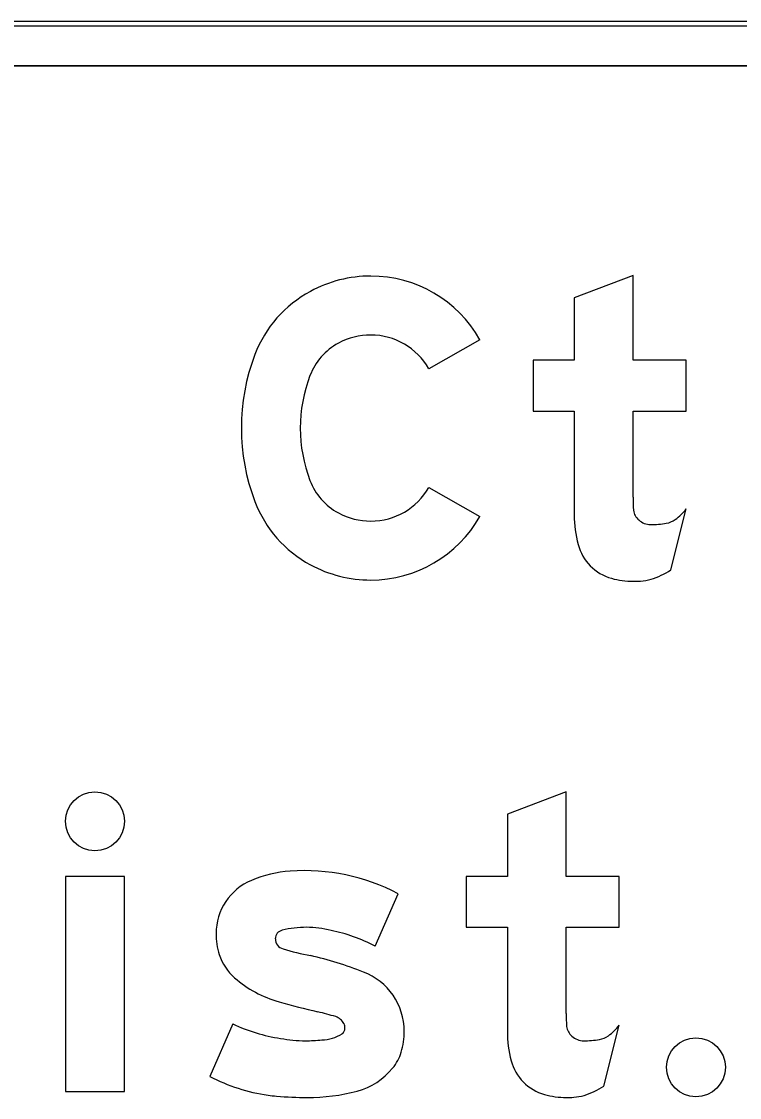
# Model space of a CAD drawing. Extents: x 1806251 to 1809821, y 414895 to 422886.
# Drawn here: x 1809677.9772 to 1809678.3013, y 415362.3153 to 415362.801 of the extents above; entities that cross this region are included whole.
import ezdxf

# ---------------------------------------------------------------- set-up
doc = ezdxf.new("R2010")
doc.units = 0
for name, color, linetype in [('GSBWFILL', 7, 'Continuous'), ('GSCOLORFILL', 7, 'Continuous'), ('GSOUTLINE', 7, 'Continuous')]:
    doc.layers.add(name, color=color, linetype=linetype)

msp = doc.modelspace()

# ---------------------------------------------------------------- linework, layer by layer
at = {"layer": 'GSBWFILL'}
for p, q in [((1809678.5055, 415362.801), (1809676.6855, 415362.801)), ((1809676.6855, 415362.781), (1809678.5055, 415362.781)), ((1809678.27026, 415362.55347), (1809678.27726, 415362.58101)), ((1809678.13683, 415362.38362), (1809678.14715, 415362.40732)), ((1809678.07252, 415362.34853), (1809678.06219, 415362.32482)), ((1809678.24006, 415362.32047), (1809678.24706, 415362.34801)), ((1809678.06219, 415362.32482), (1809678.06219, 415362.32482))]:
    msp.add_line(p, q, dxfattribs=at)
for points in [[(1809678.25332, 415362.58625), (1809678.25332, 415362.62515), (1809678.27726, 415362.62515), (1809678.27726, 415362.64809), (1809678.25332, 415362.64809), (1809678.25332, 415362.68633), (1809678.22672, 415362.67624), (1809678.22672, 415362.64809), (1809678.2081, 415362.64809), (1809678.2081, 415362.62515), (1809678.22672, 415362.62515), (1809678.22672, 415362.57821)], [(1809678.18416, 415362.65739), (1809678.16101, 415362.64427)], [(1809678.16101, 415362.59073), (1809678.18416, 415362.57761)], [(1809678.22312, 415362.35325), (1809678.22312, 415362.39215), (1809678.24706, 415362.39215), (1809678.24706, 415362.41509), (1809678.22312, 415362.41509), (1809678.22312, 415362.45333), (1809678.19652, 415362.44324), (1809678.19652, 415362.41509), (1809678.1779, 415362.41509), (1809678.1779, 415362.39215), (1809678.19652, 415362.39215), (1809678.19652, 415362.34521)]]:
    msp.add_lwpolyline(points, dxfattribs=at)
msp.add_lwpolyline([(1809677.99702, 415362.318), (1809678.02362, 415362.318), (1809678.02362, 415362.41509), (1809677.99702, 415362.41509)], close=True, dxfattribs=at)
for centre, major_axis, ratio, start_param, end_param in [((1809678.13489, 415362.62862), (0, 0.05748), 0.999998, 0, 0.495249), ((1809678.13489, 415362.62946), (0, 0.05663), 0.999998, 5.228016, 6.283185), ((1809678.13349, 415362.63121), (0, 0.05453), 0.999998, 0.495249, 1.205818), ((1809678.13489, 415362.62862), (0, 0.03088), 0.999998, 0, 0.495249), ((1809678.13489, 415362.62946), (0, 0.03003), 0.999998, 5.228016, 6.283185), ((1809678.13349, 415362.63121), (0, 0.02793), 0.999998, 0.495249, 1.205818), ((1809678.16937, 415362.6175), (0, 0.09294), 0.999998, 1.205818, 1.935775), ((1809678.16937, 415362.6175), (0, 0.06634), 0.999998, 1.205818, 1.935775), ((1809678.13349, 415362.60379), (0, 0.02793), 0.999998, 1.935775, 2.646344), ((1809678.13489, 415362.60554), (0, 0.03003), 0.999998, 3.141593, 4.196762), ((1809678.41983, 415362.58625), (0, 0.16651), 0.999993, 1.570796, 1.606005), ((1809678.13349, 415362.60379), (0, 0.05453), 0.999998, 1.935775, 2.646344), ((1809678.26096, 415362.58168), (0, 0.00765), 0.999993, 1.74085, 2.407828), ((1809678.25975, 415362.59406), (0, 0.02184), 0.999993, 3.756278, 4.071638), ((1809678.13489, 415362.60638), (0, 0.03088), 0.999998, 2.646344, 3.141593), ((1809678.13489, 415362.60554), (0, 0.05663), 0.999998, 3.141593, 4.196762), ((1809678.27833, 415362.57821), (0, 0.05161), 0.999993, 1.570796, 1.830698), ((1809678.2612, 415362.58195), (0, 0.00801), 0.999993, 2.407828, 3.141593), ((1809678.26659, 415362.58437), (0, 0.00997), 0.999993, 3.310762, 3.756278), ((1809678.2612, 415362.61594), (0, 0.04201), 0.999993, 3.141593, 3.310762), ((1809678.24934, 415362.5705), (0, 0.02161), 0.999993, 1.830698, 2.869526), ((1809678.13489, 415362.60638), (0, 0.05748), 0.999998, 2.646344, 3.141593), ((1809678.25246, 415362.57964), (0, 0.03164), 0.999993, 3.427755, 3.738844), ((1809678.25332, 415362.58476), (0, 0.03642), 0.999993, 2.869526, 3.141593), ((1809678.25332, 415362.60079), (0, 0.05245), 0.999993, 3.141593, 3.205734), ((1809678.25529, 415362.57002), (0, 0.02161), 0.999993, 3.205734, 3.427755), ((1809678.10248, 415362.36218), (0, 0.05549), 0.999992, 0.071378, 0.398007), ((1809678.10482, 415362.32657), (0, 0.09118), 0.999992, 5.800291, 6.352301), ((1809678.09107, 415362.38931), (0, 0.02607), 0.999992, 0.398006, 1.570796), ((1809678.09575, 415362.38694), (0, 0.00399), 0.999992, 0.21891, 1.570796), ((1809678.10584, 415362.346), (0, 0.04615), 0.999992, 0, 0.239757), ((1809678.10584, 415362.34846), (0, 0.0437), 0.999992, 6.027142, 6.283185), ((1809678.10277, 415362.31968), (0, 0.07244), 0.999992, 5.793797, 6.086746), ((1809678.09614, 415362.38931), (0, 0.03114), 0.999992, 1.570796, 1.879779), ((1809678.09642, 415362.38694), (0, 0.00465), 0.999992, 1.570796, 2.88808), ((1809678.12504, 415362.47722), (0, 0.09936), 0.999992, 2.83708, 2.965597), ((1809678.08865, 415362.38692), (0, 0.02327), 0.999992, 1.879779, 2.42566), ((1809678.07286, 415362.22589), (0, 0.1574), 0.999992, 5.901211, 6.060377), ((1809678.12137, 415362.34521), (0, 0.0286), 0.999992, 4.712389, 5.919951), ((1809678.10737, 415362.40844), (0, 0.0518), 0.999992, 2.42566, 2.869403), ((1809678.18234, 415362.66599), (0, 0.32003), 0.999992, 2.860128, 2.916667), ((1809678.07767, 415362.21427), (0, 0.14365), 0.999992, 5.990951, 6.04928), ((1809678.11681, 415362.34545), (0, 0.00677), 0.999992, 5.20773, 5.944931), ((1809678.38963, 415362.35325), (0, 0.16651), 0.999997, 1.570796, 1.606005), ((1809678.10593, 415362.42005), (0, 0.07894), 0.999992, 2.70455, 2.991718), ((1809678.11839, 415362.34664), (0, 0.00483), 0.999992, 4.712389, 5.146352), ((1809678.23076, 415362.34868), (0, 0.00765), 0.999997, 1.74085, 2.407828), ((1809678.22955, 415362.36106), (0, 0.02184), 0.999997, 3.756278, 4.071638), ((1809678.10538, 415362.40144), (0, 0.0605), 0.999992, 2.95481, 3.141593), ((1809678.11222, 415362.35931), (0, 0.01802), 0.999992, 3.169414, 3.711965), ((1809678.12014, 415362.34664), (0, 0.00308), 0.999992, 3.769232, 4.712389), ((1809678.11659, 415362.34521), (0, 0.03338), 0.999992, 4.42655, 4.712389), ((1809678.24813, 415362.34521), (0, 0.05161), 0.999997, 1.570796, 1.830698), ((1809678.231, 415362.34895), (0, 0.00801), 0.999997, 2.407828, 3.141593), ((1809678.23639, 415362.35137), (0, 0.00997), 0.999997, 3.310762, 3.756278), ((1809678.10538, 415362.41688), (0, 0.07594), 0.999992, 3.141593, 3.238422), ((1809678.231, 415362.38294), (0, 0.04201), 0.999997, 3.141593, 3.310762), ((1809678.12947, 415362.34143), (0, 0.01995), 0.999992, 4.009587, 4.42655), ((1809678.12022, 415362.34882), (0, 0.03179), 0.999992, 3.41426, 4.020407), ((1809678.21914, 415362.3375), (0, 0.02161), 0.999997, 1.830698, 2.869526), ((1809678.10013, 415362.39769), (0, 0.08215), 0.999992, 2.661561, 2.999689), ((1809678.10622, 415362.40576), (0, 0.09042), 0.999992, 3.141593, 3.39368), ((1809678.22226, 415362.34664), (0, 0.03164), 0.999997, 3.427755, 3.738844), ((1809678.09791, 415362.3822), (0, 0.0665), 0.999992, 2.999689, 3.056979), ((1809678.10622, 415362.4787), (0, 0.16336), 0.999992, 3.056204, 3.141593), ((1809678.22312, 415362.35176), (0, 0.03642), 0.999997, 2.869526, 3.141593), ((1809678.22312, 415362.36779), (0, 0.05245), 0.999997, 3.141593, 3.205734), ((1809678.2251, 415362.33702), (0, 0.02161), 0.999997, 3.205734, 3.427755)]:
    msp.add_ellipse(centre, major_axis=major_axis, ratio=ratio, start_param=start_param, end_param=end_param, dxfattribs=at)
for centre, ratio in [((1809678.01032, 415362.44003), 0.999995), ((1809678.28164, 415362.32897), 0.999978)]:
    msp.add_ellipse(centre, major_axis=(0, 0.0133), ratio=ratio, dxfattribs=at)
at = {"layer": 'GSCOLORFILL'}
for p, q in [((1809678.5055, 415362.801), (1809676.6855, 415362.801)), ((1809678.5055, 415362.801), (1809676.6855, 415362.801)), ((1809678.5055, 415362.801), (1809676.6855, 415362.801)), ((1809676.6855, 415362.799), (1809678.5055, 415362.799)), ((1809676.6855, 415362.781), (1809678.5055, 415362.781)), ((1809678.27026, 415362.55347), (1809678.27726, 415362.58101)), ((1809678.13683, 415362.38362), (1809678.14715, 415362.40732)), ((1809678.07252, 415362.34853), (1809678.06219, 415362.32482)), ((1809678.24006, 415362.32047), (1809678.24706, 415362.34801)), ((1809678.06219, 415362.32482), (1809678.06219, 415362.32482))]:
    msp.add_line(p, q, dxfattribs=at)
for points in [[(1809678.25332, 415362.58625), (1809678.25332, 415362.62515), (1809678.27726, 415362.62515), (1809678.27726, 415362.64809), (1809678.25332, 415362.64809), (1809678.25332, 415362.68633), (1809678.22672, 415362.67624), (1809678.22672, 415362.64809), (1809678.2081, 415362.64809), (1809678.2081, 415362.62515), (1809678.22672, 415362.62515), (1809678.22672, 415362.57821)], [(1809678.18416, 415362.65739), (1809678.16101, 415362.64427)], [(1809678.16101, 415362.59073), (1809678.18416, 415362.57761)], [(1809678.22312, 415362.35325), (1809678.22312, 415362.39215), (1809678.24706, 415362.39215), (1809678.24706, 415362.41509), (1809678.22312, 415362.41509), (1809678.22312, 415362.45333), (1809678.19652, 415362.44324), (1809678.19652, 415362.41509), (1809678.1779, 415362.41509), (1809678.1779, 415362.39215), (1809678.19652, 415362.39215), (1809678.19652, 415362.34521)]]:
    msp.add_lwpolyline(points, dxfattribs=at)
msp.add_lwpolyline([(1809677.99702, 415362.318), (1809678.02362, 415362.318), (1809678.02362, 415362.41509), (1809677.99702, 415362.41509)], close=True, dxfattribs=at)
for centre, major_axis, ratio, start_param, end_param in [((1809678.13489, 415362.62862), (0, 0.05748), 0.999998, 0, 0.495249), ((1809678.13489, 415362.62946), (0, 0.05663), 0.999998, 5.228016, 6.283185), ((1809678.13349, 415362.63121), (0, 0.05453), 0.999998, 0.495249, 1.205818), ((1809678.13489, 415362.62862), (0, 0.03088), 0.999998, 0, 0.495249), ((1809678.13489, 415362.62946), (0, 0.03003), 0.999998, 5.228016, 6.283185), ((1809678.13349, 415362.63121), (0, 0.02793), 0.999998, 0.495249, 1.205818), ((1809678.16937, 415362.6175), (0, 0.09294), 0.999998, 1.205818, 1.935775), ((1809678.16937, 415362.6175), (0, 0.06634), 0.999998, 1.205818, 1.935775), ((1809678.13349, 415362.60379), (0, 0.02793), 0.999998, 1.935775, 2.646344), ((1809678.13489, 415362.60554), (0, 0.03003), 0.999998, 3.141593, 4.196762), ((1809678.41983, 415362.58625), (0, 0.16651), 0.999993, 1.570796, 1.606005), ((1809678.13349, 415362.60379), (0, 0.05453), 0.999998, 1.935775, 2.646344), ((1809678.26096, 415362.58168), (0, 0.00765), 0.999993, 1.74085, 2.407828), ((1809678.25975, 415362.59406), (0, 0.02184), 0.999993, 3.756278, 4.071638), ((1809678.13489, 415362.60638), (0, 0.03088), 0.999998, 2.646344, 3.141593), ((1809678.13489, 415362.60554), (0, 0.05663), 0.999998, 3.141593, 4.196762), ((1809678.27833, 415362.57821), (0, 0.05161), 0.999993, 1.570796, 1.830698), ((1809678.2612, 415362.58195), (0, 0.00801), 0.999993, 2.407828, 3.141593), ((1809678.26659, 415362.58437), (0, 0.00997), 0.999993, 3.310762, 3.756278), ((1809678.2612, 415362.61594), (0, 0.04201), 0.999993, 3.141593, 3.310762), ((1809678.24934, 415362.5705), (0, 0.02161), 0.999993, 1.830698, 2.869526), ((1809678.13489, 415362.60638), (0, 0.05748), 0.999998, 2.646344, 3.141593), ((1809678.25246, 415362.57964), (0, 0.03164), 0.999993, 3.427755, 3.738844), ((1809678.25332, 415362.58476), (0, 0.03642), 0.999993, 2.869526, 3.141593), ((1809678.25332, 415362.60079), (0, 0.05245), 0.999993, 3.141593, 3.205734), ((1809678.25529, 415362.57002), (0, 0.02161), 0.999993, 3.205734, 3.427755), ((1809678.10248, 415362.36218), (0, 0.05549), 0.999992, 0.071378, 0.398007), ((1809678.10482, 415362.32657), (0, 0.09118), 0.999992, 5.800291, 6.352301), ((1809678.09107, 415362.38931), (0, 0.02607), 0.999992, 0.398006, 1.570796), ((1809678.09575, 415362.38694), (0, 0.00399), 0.999992, 0.21891, 1.570796), ((1809678.10584, 415362.346), (0, 0.04615), 0.999992, 0, 0.239757), ((1809678.10584, 415362.34846), (0, 0.0437), 0.999992, 6.027142, 6.283185), ((1809678.10277, 415362.31968), (0, 0.07244), 0.999992, 5.793797, 6.086746), ((1809678.09614, 415362.38931), (0, 0.03114), 0.999992, 1.570796, 1.879779), ((1809678.09642, 415362.38694), (0, 0.00465), 0.999992, 1.570796, 2.88808), ((1809678.12504, 415362.47722), (0, 0.09936), 0.999992, 2.83708, 2.965597), ((1809678.08865, 415362.38692), (0, 0.02327), 0.999992, 1.879779, 2.42566), ((1809678.07286, 415362.22589), (0, 0.1574), 0.999992, 5.901211, 6.060377), ((1809678.12137, 415362.34521), (0, 0.0286), 0.999992, 4.712389, 5.919951), ((1809678.10737, 415362.40844), (0, 0.0518), 0.999992, 2.42566, 2.869403), ((1809678.18234, 415362.66599), (0, 0.32003), 0.999992, 2.860128, 2.916667), ((1809678.07767, 415362.21427), (0, 0.14365), 0.999992, 5.990951, 6.04928), ((1809678.11681, 415362.34545), (0, 0.00677), 0.999992, 5.20773, 5.944931), ((1809678.38963, 415362.35325), (0, 0.16651), 0.999997, 1.570796, 1.606005), ((1809678.10593, 415362.42005), (0, 0.07894), 0.999992, 2.70455, 2.991718), ((1809678.11839, 415362.34664), (0, 0.00483), 0.999992, 4.712389, 5.146352), ((1809678.23076, 415362.34868), (0, 0.00765), 0.999997, 1.74085, 2.407828), ((1809678.22955, 415362.36106), (0, 0.02184), 0.999997, 3.756278, 4.071638), ((1809678.10538, 415362.40144), (0, 0.0605), 0.999992, 2.95481, 3.141593), ((1809678.11222, 415362.35931), (0, 0.01802), 0.999992, 3.169414, 3.711965), ((1809678.12014, 415362.34664), (0, 0.00308), 0.999992, 3.769232, 4.712389), ((1809678.11659, 415362.34521), (0, 0.03338), 0.999992, 4.42655, 4.712389), ((1809678.24813, 415362.34521), (0, 0.05161), 0.999997, 1.570796, 1.830698), ((1809678.231, 415362.34895), (0, 0.00801), 0.999997, 2.407828, 3.141593), ((1809678.23639, 415362.35137), (0, 0.00997), 0.999997, 3.310762, 3.756278), ((1809678.10538, 415362.41688), (0, 0.07594), 0.999992, 3.141593, 3.238422), ((1809678.231, 415362.38294), (0, 0.04201), 0.999997, 3.141593, 3.310762), ((1809678.12947, 415362.34143), (0, 0.01995), 0.999992, 4.009587, 4.42655), ((1809678.12022, 415362.34882), (0, 0.03179), 0.999992, 3.41426, 4.020407), ((1809678.21914, 415362.3375), (0, 0.02161), 0.999997, 1.830698, 2.869526), ((1809678.10013, 415362.39769), (0, 0.08215), 0.999992, 2.661561, 2.999689), ((1809678.10622, 415362.40576), (0, 0.09042), 0.999992, 3.141593, 3.39368), ((1809678.22226, 415362.34664), (0, 0.03164), 0.999997, 3.427755, 3.738844), ((1809678.09791, 415362.3822), (0, 0.0665), 0.999992, 2.999689, 3.056979), ((1809678.10622, 415362.4787), (0, 0.16336), 0.999992, 3.056204, 3.141593), ((1809678.22312, 415362.35176), (0, 0.03642), 0.999997, 2.869526, 3.141593), ((1809678.22312, 415362.36779), (0, 0.05245), 0.999997, 3.141593, 3.205734), ((1809678.2251, 415362.33702), (0, 0.02161), 0.999997, 3.205734, 3.427755)]:
    msp.add_ellipse(centre, major_axis=major_axis, ratio=ratio, start_param=start_param, end_param=end_param, dxfattribs=at)
for centre, ratio in [((1809678.01032, 415362.44003), 0.999995), ((1809678.28164, 415362.32897), 0.999978)]:
    msp.add_ellipse(centre, major_axis=(0, 0.0133), ratio=ratio, dxfattribs=at)
at = {"layer": 'GSOUTLINE'}
for p, q in [((1809678.5055, 415362.801), (1809676.6855, 415362.801)), ((1809678.5055, 415362.781), (1809676.6855, 415362.781)), ((1809678.27026, 415362.55347), (1809678.27726, 415362.58101)), ((1809678.13683, 415362.38362), (1809678.14715, 415362.40732)), ((1809678.07252, 415362.34853), (1809678.06219, 415362.32482)), ((1809678.24006, 415362.32047), (1809678.24706, 415362.34801)), ((1809678.06219, 415362.32482), (1809678.06219, 415362.32482))]:
    msp.add_line(p, q, dxfattribs=at)
for points in [[(1809678.25332, 415362.58625), (1809678.25332, 415362.62515), (1809678.27726, 415362.62515), (1809678.27726, 415362.64809), (1809678.25332, 415362.64809), (1809678.25332, 415362.68633), (1809678.22672, 415362.67624), (1809678.22672, 415362.64809), (1809678.2081, 415362.64809), (1809678.2081, 415362.62515), (1809678.22672, 415362.62515), (1809678.22672, 415362.57821)], [(1809678.18416, 415362.65739), (1809678.16101, 415362.64427)], [(1809678.16101, 415362.59073), (1809678.18416, 415362.57761)], [(1809678.22312, 415362.35325), (1809678.22312, 415362.39215), (1809678.24706, 415362.39215), (1809678.24706, 415362.41509), (1809678.22312, 415362.41509), (1809678.22312, 415362.45333), (1809678.19652, 415362.44324), (1809678.19652, 415362.41509), (1809678.1779, 415362.41509), (1809678.1779, 415362.39215), (1809678.19652, 415362.39215), (1809678.19652, 415362.34521)]]:
    msp.add_lwpolyline(points, dxfattribs=at)
msp.add_lwpolyline([(1809677.99702, 415362.318), (1809678.02362, 415362.318), (1809678.02362, 415362.41509), (1809677.99702, 415362.41509)], close=True, dxfattribs=at)
for centre, major_axis, ratio, start_param, end_param in [((1809678.13489, 415362.62862), (0, 0.05748), 0.999998, 0, 0.495249), ((1809678.13489, 415362.62946), (0, 0.05663), 0.999998, 5.228016, 6.283185), ((1809678.13349, 415362.63121), (0, 0.05453), 0.999998, 0.495249, 1.205818), ((1809678.13489, 415362.62862), (0, 0.03088), 0.999998, 0, 0.495249), ((1809678.13489, 415362.62946), (0, 0.03003), 0.999998, 5.228016, 6.283185), ((1809678.13349, 415362.63121), (0, 0.02793), 0.999998, 0.495249, 1.205818), ((1809678.16937, 415362.6175), (0, 0.09294), 0.999998, 1.205818, 1.935775), ((1809678.16937, 415362.6175), (0, 0.06634), 0.999998, 1.205818, 1.935775), ((1809678.13349, 415362.60379), (0, 0.02793), 0.999998, 1.935775, 2.646344), ((1809678.13489, 415362.60554), (0, 0.03003), 0.999998, 3.141593, 4.196762), ((1809678.41983, 415362.58625), (0, 0.16651), 0.999993, 1.570796, 1.606005), ((1809678.13349, 415362.60379), (0, 0.05453), 0.999998, 1.935775, 2.646344), ((1809678.26096, 415362.58168), (0, 0.00765), 0.999993, 1.74085, 2.407828), ((1809678.25975, 415362.59406), (0, 0.02184), 0.999993, 3.756278, 4.071638), ((1809678.13489, 415362.60638), (0, 0.03088), 0.999998, 2.646344, 3.141593), ((1809678.13489, 415362.60554), (0, 0.05663), 0.999998, 3.141593, 4.196762), ((1809678.27833, 415362.57821), (0, 0.05161), 0.999993, 1.570796, 1.830698), ((1809678.2612, 415362.58195), (0, 0.00801), 0.999993, 2.407828, 3.141593), ((1809678.26659, 415362.58437), (0, 0.00998), 0.999993, 3.310762, 3.756278), ((1809678.2612, 415362.61594), (0, 0.04201), 0.999993, 3.141593, 3.310762), ((1809678.24934, 415362.5705), (0, 0.02161), 0.999993, 1.830698, 2.869526), ((1809678.13489, 415362.60638), (0, 0.05748), 0.999998, 2.646344, 3.141593), ((1809678.25246, 415362.57964), (0, 0.03164), 0.999993, 3.427755, 3.738844), ((1809678.25332, 415362.58476), (0, 0.03642), 0.999993, 2.869526, 3.141593), ((1809678.25332, 415362.60079), (0, 0.05245), 0.999993, 3.141593, 3.205734), ((1809678.25529, 415362.57002), (0, 0.02161), 0.999993, 3.205734, 3.427755), ((1809678.10248, 415362.36218), (0, 0.05549), 0.999992, 0.071378, 0.398007), ((1809678.10482, 415362.32657), (0, 0.09118), 0.999992, 5.800291, 6.352301), ((1809678.09107, 415362.38931), (0, 0.02607), 0.999992, 0.398006, 1.570796), ((1809678.09575, 415362.38694), (0, 0.00399), 0.999992, 0.21891, 1.570796), ((1809678.10584, 415362.346), (0, 0.04615), 0.999992, 0, 0.239757), ((1809678.10584, 415362.34846), (0, 0.0437), 0.999992, 6.027142, 6.283185), ((1809678.10277, 415362.31968), (0, 0.07244), 0.999992, 5.793797, 6.086746), ((1809678.09614, 415362.38931), (0, 0.03114), 0.999992, 1.570796, 1.879779), ((1809678.09642, 415362.38694), (0, 0.00465), 0.999992, 1.570796, 2.88808), ((1809678.12504, 415362.47722), (0, 0.09936), 0.999992, 2.83708, 2.965597), ((1809678.08865, 415362.38692), (0, 0.02327), 0.999992, 1.879779, 2.42566), ((1809678.07286, 415362.22589), (0, 0.1574), 0.999992, 5.901211, 6.060377), ((1809678.12137, 415362.34521), (0, 0.0286), 0.999992, 4.712389, 5.919951), ((1809678.10737, 415362.40844), (0, 0.0518), 0.999992, 2.42566, 2.869403), ((1809678.18234, 415362.66599), (0, 0.32003), 0.999992, 2.860128, 2.916667), ((1809678.07767, 415362.21427), (0, 0.14365), 0.999992, 5.990951, 6.04928), ((1809678.11681, 415362.34545), (0, 0.00677), 0.999992, 5.20773, 5.944931), ((1809678.38963, 415362.35325), (0, 0.16651), 0.999997, 1.570796, 1.606005), ((1809678.10593, 415362.42005), (0, 0.07894), 0.999992, 2.70455, 2.991718), ((1809678.11839, 415362.34664), (0, 0.00483), 0.999992, 4.712389, 5.146352), ((1809678.23076, 415362.34868), (0, 0.00765), 0.999997, 1.74085, 2.407828), ((1809678.22955, 415362.36106), (0, 0.02184), 0.999997, 3.756278, 4.071638), ((1809678.10538, 415362.40144), (0, 0.0605), 0.999992, 2.95481, 3.141593), ((1809678.11222, 415362.35931), (0, 0.01802), 0.999992, 3.169414, 3.711965), ((1809678.12014, 415362.34664), (0, 0.00308), 0.999992, 3.769232, 4.712389), ((1809678.11659, 415362.34521), (0, 0.03338), 0.999992, 4.42655, 4.712389), ((1809678.24813, 415362.34521), (0, 0.05161), 0.999997, 1.570796, 1.830698), ((1809678.231, 415362.34895), (0, 0.00801), 0.999997, 2.407828, 3.141593), ((1809678.23639, 415362.35137), (0, 0.00998), 0.999997, 3.310762, 3.756278), ((1809678.10538, 415362.41688), (0, 0.07594), 0.999992, 3.141593, 3.238422), ((1809678.231, 415362.38294), (0, 0.04201), 0.999997, 3.141593, 3.310762), ((1809678.12947, 415362.34143), (0, 0.01995), 0.999992, 4.009587, 4.42655), ((1809678.12022, 415362.34882), (0, 0.03179), 0.999992, 3.41426, 4.020407), ((1809678.21914, 415362.3375), (0, 0.02161), 0.999997, 1.830698, 2.869526), ((1809678.10013, 415362.39769), (0, 0.08215), 0.999992, 2.661561, 2.999689), ((1809678.10622, 415362.40576), (0, 0.09042), 0.999992, 3.141593, 3.39368), ((1809678.22226, 415362.34664), (0, 0.03164), 0.999997, 3.427755, 3.738844), ((1809678.09791, 415362.3822), (0, 0.0665), 0.999992, 2.999689, 3.056979), ((1809678.10622, 415362.4787), (0, 0.16336), 0.999992, 3.056204, 3.141593), ((1809678.22312, 415362.35176), (0, 0.03642), 0.999997, 2.869526, 3.141593), ((1809678.22312, 415362.36779), (0, 0.05245), 0.999997, 3.141593, 3.205734), ((1809678.2251, 415362.33702), (0, 0.02161), 0.999997, 3.205734, 3.427755)]:
    msp.add_ellipse(centre, major_axis=major_axis, ratio=ratio, start_param=start_param, end_param=end_param, dxfattribs=at)
for centre, ratio in [((1809678.01032, 415362.44003), 0.999995), ((1809678.28164, 415362.32897), 0.999978)]:
    msp.add_ellipse(centre, major_axis=(0, 0.0133), ratio=ratio, dxfattribs=at)

doc.saveas('drawing.dxf')
